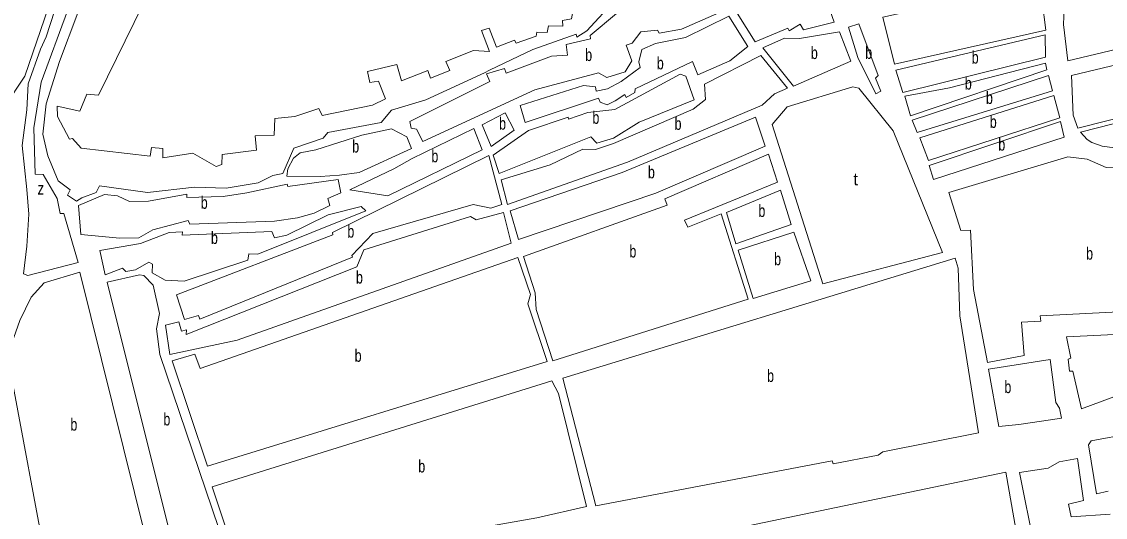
# Model space of a CAD drawing. Extents: x 639657 to 671642, y 222838 to 252123.
# Drawn here: x 642804 to 643678, y 235214 to 235613 of the extents above; entities that cross this region are included whole.
import ezdxf

# ---------------------------------------------------------------- set-up
doc = ezdxf.new("R2010")
doc.units = 0
doc.header["$LTSCALE"] = 4
doc.layers.add('1', color=7, linetype='Continuous', lineweight=13)
doc.layers.add('21', color=7, linetype='Continuous', lineweight=13)
doc.layers.add('7', color=7, linetype='Continuous')

msp = doc.modelspace()

# ---------------------------------------------------------------- linework, layer by layer
at = {"layer": '1'}
msp.add_line((643181.79, 235574.217), (643177.694, 235572.236), dxfattribs=at)
for points in [[(642763.738, 235820.701), (642782.199, 235832.838), (642797.423, 235839.279), (642808.084, 235841.645), (642822.512, 235840.672), (642859.62, 235829.103), (642865.131, 235775.205), (642863.05, 235752.76), (642840.567, 235679.286), (642821.175, 235630.291), (642826.064, 235625.127), (642806.993, 235569.431), (642790.593, 235544.813), (642738.878, 235503.338), (642661.915, 235595.738)], [(642815.317, 235490.534), (642814.265, 235527.735), (642820.154, 235564.555), (642841.499, 235621.995), (642882.502, 235688.445)], [(642848.001, 235674.967), (642824.19, 235601.16), (642819.737, 235591.214)], [(643283.009, 235630.925), (643260.108, 235606.084), (643252.195, 235600.984), (643251.58, 235603.318), (643216.56, 235591.032), (643181.79, 235574.217)], [(643177.694, 235572.236), (643130.505, 235550.371), (643102.587, 235542.066), (643094.483, 235532.092), (643051.427, 235523.945), (643047.679, 235519.365), (643023.925, 235511.377), (643015.135, 235490.943), (643007.011, 235489.498), (642995.24, 235483.473), (642969.446, 235479.235), (642943.843, 235479.871), (642905.857, 235475.801), (642867.241, 235480.968), (642864.611, 235475.783), (642853.04, 235471.383), (642848.678, 235468.629), (642841.454, 235473.481), (642843.577, 235477.854), (642834.01, 235485.136), (642825.633, 235505.114), (642821.63, 235522.566), (642824.215, 235547.043), (642834.903, 235581.189), (642849.847, 235620.424)], [(643370.906, 235622.449), (643336.705, 235607.322), (643318.528, 235604.02), (643317.303, 235606.453), (643303.794, 235605.094), (643296.704, 235596.139), (643292.035, 235594.5), (643296.433, 235581.72), (643291.171, 235572.871), (643276.451, 235568.361), (643269.534, 235572.098), (643218.16, 235558.546), (643128.044, 235516.858), (643122.738, 235526.691), (643118.673, 235527.492), (643117.542, 235532.971), (643181.876, 235565.243), (643179.424, 235571.226), (643193.941, 235575.533), (643195.271, 235571.78), (643231.609, 235585.491), (643244.712, 235586.342), (643243.574, 235594.867), (643263.171, 235599.493), (643262.86, 235602.132), (643284.152, 235620.064)], [(642808.74, 235432.444), (642810.098, 235458.262), (642808.73, 235478.158), (642804.888, 235513.684), (642808.682, 235542.327), (642809.75, 235563.348), (642819.737, 235591.214)], [(642815.317, 235490.534), (642821.909, 235490.279), (642833.028, 235470.919), (642835.495, 235458.64), (642838.441, 235458.649), (642850.114, 235419.288), (642809.401, 235408.712), (642805.842, 235410.021), (642808.74, 235432.444)], [(643680.65, 235234.884), (643671.207, 235232.928), (643664.816, 235272.304), (643667.043, 235275.458), (643731.019, 235287.219)], [(643609.196, 235250.008), (643632.351, 235253.426), (643641.076, 235258.528), (643655.8, 235261.211), (643660.654, 235227.516), (643648.673, 235224.537), (643650.932, 235214.288), (643682.217, 235216.41)], [(643668.427, 235031.072), (643658.895, 235067.19), (643653.922, 235065.145), (643665.002, 235018.777), (643636.57, 235012.703), (643626.565, 235077.452), (643645.755, 235081.874), (643621.121, 235189.732), (643609.196, 235250.008)]]:
    msp.add_lwpolyline(points, dxfattribs=at)
for points in [[(643806.674, 235677.587), (643646.241, 235650.163), (643644.62, 235611.061), (643648.244, 235581.83), (643825.321, 235624.076)], [(643381.375, 235620.144), (643401.366, 235629.949), (643430.087, 235642.521), (643438.821, 235643.562), (643447.754, 235646.837), (643459.82, 235613.062), (643435.047, 235606.796), (643432.293, 235611.459), (643423.365, 235606.051), (643422.243, 235608.18), (643395.855, 235597.239)], [(643508.359, 235579.189), (643498.924, 235616.932), (643558.832, 235630.204), (643630.309, 235648.891), (643630.725, 235644.628), (643627.51, 235629.592), (643630.306, 235606.654)], [(643206.506, 235545.922), (643257.468, 235561.808), (643267.224, 235560.719), (643267.74, 235557.269), (643276.878, 235559.123), (643288.039, 235565.146), (643303.353, 235576.461), (643302.225, 235581.128), (643304.64, 235590.882), (643315.601, 235595.787), (643339.768, 235600.731), (643374.675, 235617.891), (643390.174, 235593.466), (643375.471, 235581.747), (643349.693, 235570.503), (643345.502, 235581.355), (643299.127, 235559.289), (643298.931, 235556.243), (643292.032, 235552.161), (643290.807, 235554.594), (643283.199, 235549.597), (643276.502, 235546.329), (643270.91, 235548.444), (643269.581, 235551.588), (643210.501, 235532.023)], [(643471.209, 235608.83), (643479.635, 235611.495), (643495.174, 235569.911), (643492.943, 235567.874), (643497.438, 235557.43), (643493.278, 235555.285), (643478.885, 235584.383)], [(643651.015, 235570.06), (643829.513, 235612.818), (643841.073, 235578.432), (643774.275, 235557.321), (643656.193, 235527.635), (643652.512, 235537.98)], [(643402.267, 235592.283), (643419.519, 235600.05), (643431.812, 235599.882), (643463.902, 235605.256), (643473.101, 235581.524), (643426.823, 235561.285)], [(643509.488, 235574.319), (643629.955, 235602.863), (643630.053, 235584.722), (643515.117, 235556.364)], [(643191.204, 235485.973), (643230.696, 235497.967), (643256.978, 235510.634), (643267.138, 235510.46), (643281.858, 235515.072), (643346.1, 235542.977), (643355.835, 235550.722), (643355.095, 235563.107), (643400.554, 235586.186), (643422.153, 235559.647), (643411.598, 235555.251), (643401.562, 235545.982), (643293.068, 235500.078), (643196.229, 235466.087)], [(643516.648, 235553.221), (643552.698, 235559.926), (643630.166, 235579.849), (643631.093, 235574.47), (643521.358, 235537.497)], [(643658.233, 235524.392), (643776.415, 235554.383), (643842.511, 235574.79), (643856.378, 235537.933), (643802.289, 235524.912), (643803.213, 235520.448), (643776.606, 235516.512), (643773.749, 235521.58), (643748.56, 235519.375), (643733.418, 235521.158), (643685.895, 235511.78), (643675.703, 235512.98), (643667.599, 235515.89), (643663.835, 235518.316)], [(643184.555, 235505.854), (643213.157, 235525.736), (643245.133, 235536.49), (643245.34, 235534.866), (643261.075, 235540.09), (643282.911, 235542.489), (643335.57, 235571.173), (643339.943, 235569.358), (643346.794, 235550.493), (643302.441, 235532.291), (643281.848, 235519.438), (643268.345, 235515.54), (643263.559, 235520.501), (643189.567, 235490.943)], [(643522.586, 235533.947), (643632.627, 235570.109), (643635.805, 235557.528), (643526.673, 235524.009)], [(643409.726, 235530.369), (643421.781, 235544.822), (643474.673, 235560.815), (643479.654, 235559.713), (643507.367, 235525.475), (643547.014, 235427.205), (643450.561, 235402.049)], [(643528.714, 235519.75), (643636.931, 235553.977), (643641.647, 235535.918), (643535.665, 235501.495)], [(643175.761, 235530.298), (643194.431, 235539.896), (643201.676, 235526.007), (643183.015, 235512.754)], [(643198.273, 235460.813), (643288.719, 235491.739), (643396.2, 235536.524), (643403.976, 235512.991), (643315.883, 235475.065), (643205.134, 235437.683)], [(643536.284, 235497.435), (643642.263, 235532.874), (643645.239, 235520.292), (643539.663, 235486.073)], [(643018.391, 235488.82), (643018.986, 235494.711), (643023.741, 235503.457), (643028.912, 235507.635), (643041.808, 235510.109), (643078.659, 235521.892), (643102.622, 235527.039), (643115.032, 235520.475), (643118.914, 235511.044), (643076.596, 235491.731), (643060.854, 235489.655), (643045.109, 235488.695)], [(643069.009, 235477.901), (643104.628, 235494.656), (643119.441, 235503.024), (643169.063, 235527.131), (643175.91, 235509.992), (643099.802, 235473.015)], [(642929.315, 235393.12), (643055.48, 235441.512), (643055.171, 235443.339), (643181.305, 235505.438), (643191.759, 235465.972), (643182.826, 235463.002), (643168.495, 235466.006), (643087.581, 235442.723), (643070.758, 235425.007), (643071.167, 235423.587), (642948.053, 235373.68), (642947.132, 235376.622), (642935.863, 235373.238)], [(643232.894, 235339.886), (643219.386, 235381.476), (643218.441, 235394.774), (643209.128, 235423.988), (643325.049, 235465.345), (643323.106, 235470.517), (643406.733, 235506.704), (643414.101, 235483.982), (643338.995, 235453.303), (643341.548, 235447.726), (643368.546, 235458.567), (643390.447, 235389.792)], [(643552.184, 235475.55), (643648.019, 235504.461), (643663.77, 235502.578), (643679.126, 235495.82), (643694.568, 235495.662), (643706.675, 235488.184), (643724.079, 235474.426), (643752.326, 235429.021), (643759.179, 235409.547), (643762.796, 235383.159), (643625.765, 235376.262), (643626.385, 235371.898), (643610.639, 235371.243), (643612.836, 235344.343), (643583.286, 235338.673), (643571.974, 235397.427), (643569.728, 235445.344), (643561.805, 235445.017)], [(642850.21, 235465.181), (642852.195, 235441.733), (642883.695, 235438.88), (642898.933, 235439.128), (642910.297, 235445.456), (642938.725, 235453.052), (642940.154, 235450.213), (643008.417, 235452.645), (643027.003, 235455.136), (643040.2, 235459.135), (643052.885, 235465.162), (643051.45, 235470.742), (643061.801, 235475.443), (643059.744, 235486.199), (643019.222, 235480.599), (643018.507, 235482.323), (642986.014, 235475.527), (642966.82, 235472.425), (642937.767, 235471.731), (642937.761, 235474.269), (642906.788, 235468.798), (642891.448, 235468.55), (642881.685, 235472.989), (642871.32, 235474.076)], [(643372.912, 235459.595), (643416.351, 235477.592), (643425.051, 235450), (643380.387, 235434.335)], [(642867.362, 235428.882), (642900.366, 235434.461), (642923.305, 235443.463), (642934.174, 235444.002), (642933.977, 235441.26), (643006.304, 235444.111), (643008.246, 235439.141), (643018.4, 235441.303), (643051.684, 235457.747), (643078.184, 235464.322), (643081.951, 235460.779), (642994.968, 235426.106), (642987.754, 235426.288), (642986.954, 235421.006), (642935.588, 235404.104), (642920.246, 235405.074), (642909.768, 235410.831), (642909.954, 235418.041), (642907.106, 235419.555), (642896.25, 235413.432), (642888.33, 235411.987), (642885.885, 235414.722), (642871.675, 235409.401)], [(642920.533, 235368.828), (642931.194, 235371.499), (642933.345, 235363.89), (642937.305, 235364.917), (642937.212, 235361.262), (643074.64, 235415.88), (643080.5, 235429.401), (643166.384, 235456.354), (643171.063, 235453.728), (643193.095, 235459.58), (643199.248, 235434.722), (642978.164, 235356.609), (642924.043, 235345.079)], [(643382.329, 235429.264), (643427.199, 235443.813), (643440.802, 235404.457), (643394.408, 235390.311)], [(642925.884, 235339.907), (642944.056, 235345.341), (642948.451, 235333.88), (643204.558, 235423.163), (643214.685, 235393.443), (643212.57, 235385.822), (643228.222, 235339.365), (642954.223, 235255.107)], [(643240.952, 235325.898), (643557.285, 235422.768), (643559.641, 235414.652), (643560.949, 235376.378), (643576.002, 235282.097), (643498.828, 235266.643), (643495.076, 235263.992), (643458.824, 235256.982), (643458.107, 235259.518), (643267.504, 235223.224)], [(642792.992, 235344.19), (642803.085, 235372.547), (642812.184, 235391.358), (642822.52, 235402.861), (642851.453, 235411.575), (642912.886, 235163.607), (642886.488, 235156.829), (642863.327, 235155.95), (642835.079, 235158.203), (642827.248, 235161.734)], [(642873.517, 235403.517), (642899.409, 235409.278), (642902.966, 235408.882), (642910.604, 235400.985), (642915.534, 235378.154), (642913.124, 235365.76), (642915.814, 235345.055), (642973.841, 235173.995), (642932.486, 235166.609)], [(643646.935, 235359.367), (643762.94, 235365.086), (643768.683, 235341.852), (643659.161, 235301.225), (643652.08, 235331.765), (643649.54, 235331.657), (643648.298, 235341.4), (643650.633, 235342.016)], [(643610.527, 235288.899), (643608.527, 235288.69), (643592.55, 235287.019), (643584.111, 235333.294), (643633.772, 235340.952), (643638.322, 235306.444), (643641.381, 235301.884), (643643.025, 235293.766), (643626.877, 235291.485)], [(642958.021, 235238.366), (643232.017, 235323.842), (643237.323, 235313.704), (643260.09, 235222.492), (643219.779, 235213.541), (643146.663, 235200.535), (642978.891, 235176.186)], [(643292.982, 235189.183), (643390.264, 235207.133), (643598.223, 235250.179), (643610.993, 235176.605), (643609.265, 235176.701), (643617.095, 235130.323), (643431.389, 235085.108), (643431.093, 235081.554), (643413.44, 235071.451), (643318.311, 235044.471)]]:
    msp.add_lwpolyline(points, close=True, dxfattribs=at)
at = {"layer": '21'}
for points in [[(642902.557, 235627.38), (642866.46, 235554.07), (642856.909, 235554.956), (642851.454, 235541.335), (642833.057, 235545.241), (642833.28, 235536.916), (642842.974, 235518.567), (642845.309, 235519.081), (642852.439, 235511.385), (642908.025, 235504.846), (642909.024, 235511.855), (642918.372, 235511.171), (642918.39, 235503.658), (642942.357, 235507.281), (642961.176, 235496.573), (642965.947, 235498.212), (642966.03, 235506.233), (642993.756, 235509.867), (642992.714, 235521.236), (643008.154, 235521.992), (643008.529, 235535.192), (643024.678, 235537.067), (643044.169, 235543.317), (643046.824, 235537.639), (643087.441, 235546.083), (643097.892, 235551.291), (643092.272, 235565.388), (643085.163, 235564.251), (643083.212, 235573.281), (643106.87, 235578.732), (643110.659, 235565.645), (643131.872, 235574.134), (643134.223, 235567.846), (643149.651, 235573.982), (643146.586, 235581.385), (643168.916, 235590.182)], [(643168.916, 235590.182), (643181.616, 235589.407), (643175.38, 235606.345), (643181.573, 235608.089), (643187.298, 235592.774), (643202.015, 235598.401), (643203.24, 235596.07), (643219.278, 235601.599), (643219.982, 235604.85), (643228.109, 235604.772), (643229.418, 235610.056), (643241, 235609.683), (643240.481, 235614.251), (643247.894, 235615.694), (643248.896, 235621.687), (643256.511, 235623.436)]]:
    msp.add_lwpolyline(points, dxfattribs=at)

# ---------------------------------------------------------------- texts
at = {"layer": '7'}
for s, width, p in [('b', 0.75, (643258.931, 235581.663)), ('b', 0.75, (643440.916, 235583.27)), ('b', 0.75, (643484.757, 235583.39)), ('b', 0.75, (643570.588, 235579.613)), ('b', 0.75, (643316.687, 235574.957)), ('b', 0.75, (643565.085, 235558.673)), ('b', 0.75, (643582.103, 235547.059)), ('b', 0.75, (643264.723, 235531.058)), ('b', 0.75, (643585.21, 235527.736)), ('b', 0.75, (643189.457, 235526.325)), ('b', 0.75, (643330.993, 235526.136)), ('b', 0.75, (643071.037, 235507.867)), ('b', 0.75, (643592.071, 235509.473)), ('b', 0.75, (643134.856, 235500.073)), ('b', 0.75, (643309.502, 235487.103)), ('z', 0.8, (642817.209, 235473.977)), ('b', 0.75, (642948.899, 235462.539)), ('b', 0.75, (643398.579, 235455.963)), ('b', 0.75, (642957.102, 235434.213)), ('b', 0.75, (643067.089, 235439.338)), ('b', 0.75, (643294.564, 235423.295)), ('b', 0.75, (643411.279, 235417.062)), ('b', 0.75, (643662.896, 235421.567)), ('b', 0.75, (643074.055, 235402.329)), ('b', 0.75, (643072.991, 235339.212)), ('b', 0.75, (643405.587, 235322.996)), ('b', 0.75, (643596.952, 235313.985)), ('b', 0.75, (642843.728, 235283.762)), ('b', 0.75, (642918.736, 235287.943)), ('b', 0.75, (643124.29, 235250.014))]:
    msp.add_text(s, height=10, dxfattribs=dict(at, width=width)).set_placement(p)
msp.add_text('t', height=10, dxfattribs=at).set_placement((643475.218, 235481.432))

doc.saveas('drawing.dxf')
